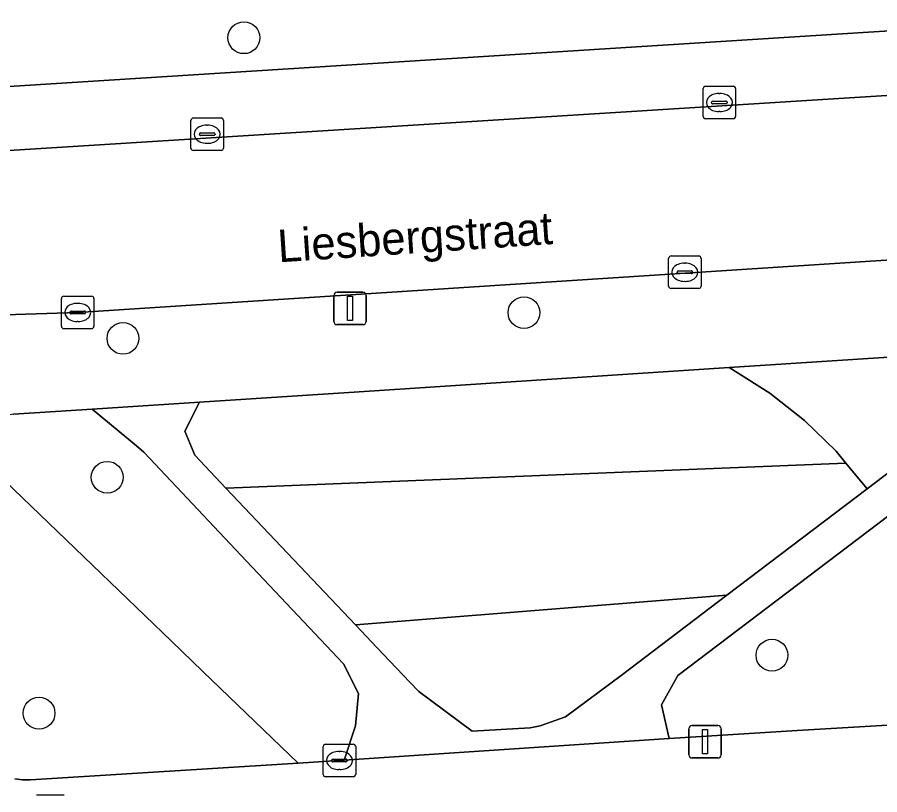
# Model space of a CAD drawing. Extents: x 159680 to 160786, y 387323 to 388340.
# Drawn here: x 160610.89 to 160637.43, y 388176.4 to 388200.32 of the extents above; entities that cross this region are included whole.
import ezdxf

# ---------------------------------------------------------------- set-up
doc = ezdxf.new("R2010")
doc.units = 0
for name, color, linetype in [('IMGEO_Boom', 7, 'Continuous'), ('IMGEO_Groenvoorziening', 7, 'Continuous'), ('IMGEO_Kolk', 7, 'Continuous'), ('IMGEO_Lichtmast', 7, 'Continuous'), ('IMGEO_Openbare_ruimte_label', 7, 'Continuous'), ('IMGEO_Parkeervlak_open', 7, 'Continuous'), ('IMGEO_Rijbaan_lokaal_open', 7, 'Continuous'), ('IMGEO_Rioolput', 7, 'Continuous'), ('IMGEO_Voetpad_open', 7, 'Continuous')]:
    doc.layers.add(name, color=color, linetype=linetype)

msp = doc.modelspace()

# ---------------------------------------------------------------- linework, layer by layer
at = {"layer": 'IMGEO_Boom'}
for centre in [(160617.866, 388199.691), (160626.483, 388191.234), (160614.145, 388190.442), (160613.66, 388186.17), (160634.115, 388180.696), (160611.564, 388178.912)]:
    msp.add_circle(centre, 0.489, dxfattribs=at)
at = {"layer": 'IMGEO_Groenvoorziening'}
for points in [[(160640.371, 388188.337), (160641.046, 388189.104), (160640.409, 388190.042), (160632.798, 388189.544), (160634.054, 388188.753), (160635.118, 388187.917), (160636.089, 388186.974), (160636.392, 388186.608), (160637.046, 388185.819), (160640.2, 388188.213)], [(160635.118, 388187.917), (160634.054, 388188.753), (160632.798, 388189.544), (160621.415, 388188.8), (160616.497, 388188.478), (160616.045, 388187.591), (160616.354, 388186.845), (160617.315, 388185.831), (160636.392, 388186.608), (160636.089, 388186.974)], [(160617.774, 388183.778), (160614.957, 388186.762), (160614.786, 388186.941), (160614.567, 388187.132), (160613.199, 388188.269), (160610.776, 388188.112), (160610.509, 388188.065), (160610.248, 388187.994), (160609.994, 388187.899), (160609.749, 388187.783), (160609.516, 388187.645), (160609.296, 388187.487), (160609.15, 388187.361), (160615.634, 388181.132), (160616.607, 388180.197), (160619.54, 388177.379), (160620.948, 388177.468), (160621.3, 388178.521), (160621.394, 388179.518), (160620.936, 388180.427)], [(160642.651, 388183.889), (160641.107, 388186.485), (160640.178, 388186.864), (160638.006, 388185.217), (160631.22, 388180.074), (160630.714, 388179.166), (160630.948, 388178.136), (160634.892, 388178.375), (160639.064, 388178.628), (160644.922, 388178.984), (160644.981, 388179.969)], [(160637.046, 388185.819), (160636.392, 388186.608), (160617.315, 388185.831), (160621.301, 388181.627), (160632.73, 388182.542)], [(160632.73, 388182.542), (160621.301, 388181.627), (160621.96, 388180.931), (160622.96, 388179.877), (160623.253, 388179.583), (160624.889, 388178.358), (160626.671, 388178.462), (160626.985, 388178.52), (160627.76, 388178.797), (160629.48, 388180.075)]]:
    msp.add_lwpolyline(points, close=True, dxfattribs=at)
msp.add_lwpolyline([(160610.815, 388176.889), (160611.057, 388176.862), (160611.301, 388176.857), (160611.469, 388176.867), (160619.54, 388177.379), (160616.607, 388180.197), (160615.634, 388181.132), (160609.15, 388187.361)], dxfattribs=at)
at = {"layer": 'IMGEO_Kolk'}
for p, q in [((160632.072, 388198.199), (160632.924, 388198.199)), ((160631.997, 388197.273), (160631.997, 388198.125)), ((160632.485, 388197.979), (160632.51, 388197.979)), ((160632.998, 388198.125), (160632.998, 388197.273)), ((160632.256, 388197.693), (160632.256, 388197.705)), ((160632.694, 388197.656), (160632.296, 388197.656)), ((160632.299, 388197.742), (160632.697, 388197.742)), ((160632.74, 388197.705), (160632.74, 388197.693)), ((160632.508, 388197.419), (160632.483, 388197.419)), ((160616.237, 388196.297), (160616.237, 388197.149)), ((160616.312, 388197.223), (160617.164, 388197.223)), ((160617.238, 388197.149), (160617.238, 388196.297)), ((160632.924, 388197.199), (160632.072, 388197.199)), ((160616.725, 388197.003), (160616.75, 388197.003)), ((160616.496, 388196.717), (160616.496, 388196.729)), ((160616.934, 388196.68), (160616.536, 388196.68)), ((160616.539, 388196.766), (160616.937, 388196.766)), ((160616.98, 388196.729), (160616.98, 388196.717)), ((160616.748, 388196.443), (160616.723, 388196.443)), ((160617.164, 388196.223), (160616.312, 388196.223)), ((160630.935, 388192.051), (160630.935, 388192.903)), ((160631.01, 388192.977), (160631.862, 388192.977)), ((160631.936, 388192.903), (160631.936, 388192.051)), ((160631.423, 388192.757), (160631.448, 388192.757)), ((160631.194, 388192.471), (160631.194, 388192.483)), ((160631.632, 388192.434), (160631.234, 388192.434)), ((160631.237, 388192.52), (160631.635, 388192.52)), ((160631.678, 388192.483), (160631.678, 388192.471)), ((160631.446, 388192.197), (160631.421, 388192.197)), ((160631.862, 388191.977), (160631.01, 388191.977)), ((160612.252, 388190.815), (160612.252, 388191.667)), ((160612.327, 388191.741), (160613.179, 388191.741)), ((160612.74, 388191.521), (160612.765, 388191.521)), ((160613.253, 388191.667), (160613.253, 388190.815)), ((160612.511, 388191.235), (160612.511, 388191.247)), ((160612.554, 388191.284), (160612.952, 388191.284)), ((160612.995, 388191.247), (160612.995, 388191.235)), ((160612.949, 388191.198), (160612.551, 388191.198)), ((160613.179, 388190.741), (160612.327, 388190.741)), ((160612.763, 388190.961), (160612.738, 388190.961)), ((160620.306, 388177.03), (160620.306, 388177.882)), ((160620.381, 388177.956), (160621.233, 388177.956)), ((160620.794, 388177.736), (160620.819, 388177.736)), ((160621.307, 388177.882), (160621.307, 388177.03)), ((160620.565, 388177.45), (160620.565, 388177.462)), ((160620.608, 388177.499), (160621.006, 388177.499)), ((160621.049, 388177.462), (160621.049, 388177.45)), ((160621.003, 388177.413), (160620.605, 388177.413)), ((160620.817, 388177.176), (160620.792, 388177.176)), ((160621.233, 388176.956), (160620.381, 388176.956))]:
    msp.add_line(p, q, dxfattribs=at)
for points in [[(160632.072, 388198.199), (160632.924, 388198.199)], [(160631.997, 388197.273), (160631.997, 388198.125)], [(160632.998, 388198.125), (160632.998, 388197.273)], [(160616.237, 388196.297), (160616.237, 388197.149)], [(160616.312, 388197.223), (160617.164, 388197.223)], [(160617.238, 388197.149), (160617.238, 388196.297)], [(160632.924, 388197.199), (160632.072, 388197.199)], [(160617.164, 388196.223), (160616.312, 388196.223)], [(160630.935, 388192.051), (160630.935, 388192.903)], [(160631.01, 388192.977), (160631.862, 388192.977)], [(160631.936, 388192.903), (160631.936, 388192.051)], [(160631.862, 388191.977), (160631.01, 388191.977)], [(160612.252, 388190.815), (160612.252, 388191.667)], [(160612.327, 388191.741), (160613.179, 388191.741)], [(160613.253, 388191.667), (160613.253, 388190.815)], [(160613.179, 388190.741), (160612.327, 388190.741)], [(160620.306, 388177.03), (160620.306, 388177.882)], [(160620.381, 388177.956), (160621.233, 388177.956)], [(160621.307, 388177.882), (160621.307, 388177.03)], [(160621.233, 388176.956), (160620.381, 388176.956)]]:
    msp.add_lwpolyline(points, dxfattribs=at)
for centre, radius, start, end in [((160632.074, 388198.123), 0.0765, 91.552, 178.448), ((160632.074, 388198.123), 0.0765, 91.552, 178.448), ((160632.922, 388198.123), 0.0765, 1.552, 88.448), ((160632.922, 388198.123), 0.0765, 1.552, 88.448), ((160632.296, 388197.702), 0.0403, 85.8775, 175.7526), ((160632.293, 388197.692), 0.0366, 178.938, 274.7102), ((160632.697, 388197.699), 0.043, 264.8664, 352.4533), ((160632.701, 388197.704), 0.0386, 1.7309, 96.639), ((160616.314, 388197.147), 0.0765, 91.552, 178.448), ((160616.314, 388197.147), 0.0765, 91.552, 178.448), ((160617.162, 388197.147), 0.0765, 1.552, 88.448), ((160617.162, 388197.147), 0.0765, 1.552, 88.448), ((160632.074, 388197.275), 0.0765, 181.552, 268.448), ((160632.074, 388197.275), 0.0765, 181.552, 268.448), ((160632.922, 388197.275), 0.0765, 271.552, 358.448), ((160632.922, 388197.275), 0.0765, 271.552, 358.448), ((160616.536, 388196.726), 0.0403, 85.8775, 175.7526), ((160616.533, 388196.716), 0.0366, 178.938, 274.7102), ((160616.937, 388196.723), 0.043, 264.8664, 352.4533), ((160616.941, 388196.728), 0.0386, 1.7309, 96.639), ((160616.314, 388196.299), 0.0765, 181.552, 268.448), ((160616.314, 388196.299), 0.0765, 181.552, 268.448), ((160617.162, 388196.299), 0.0765, 271.552, 358.448), ((160617.162, 388196.299), 0.0765, 271.552, 358.448), ((160631.012, 388192.901), 0.0765, 91.552, 178.448), ((160631.012, 388192.901), 0.0765, 91.552, 178.448), ((160631.86, 388192.901), 0.0765, 1.552, 88.448), ((160631.86, 388192.901), 0.0765, 1.552, 88.448), ((160631.234, 388192.48), 0.0403, 85.8775, 175.7526), ((160631.231, 388192.47), 0.0366, 178.938, 274.7102), ((160631.635, 388192.477), 0.043, 264.8664, 352.4533), ((160631.639, 388192.482), 0.0386, 1.7309, 96.639), ((160631.012, 388192.053), 0.0765, 181.552, 268.448), ((160631.012, 388192.053), 0.0765, 181.552, 268.448), ((160631.86, 388192.053), 0.0765, 271.552, 358.448), ((160631.86, 388192.053), 0.0765, 271.552, 358.448), ((160612.329, 388191.665), 0.0765, 91.552, 178.448), ((160612.329, 388191.665), 0.0765, 91.552, 178.448), ((160613.177, 388191.665), 0.0765, 1.552, 88.448), ((160613.177, 388191.665), 0.0765, 1.552, 88.448), ((160612.551, 388191.244), 0.0403, 85.8775, 175.7526), ((160612.956, 388191.246), 0.0386, 1.7309, 96.639), ((160612.548, 388191.234), 0.0366, 178.938, 274.7102), ((160612.952, 388191.241), 0.043, 264.8664, 352.4533), ((160612.329, 388190.817), 0.0765, 181.552, 268.448), ((160612.329, 388190.817), 0.0765, 181.552, 268.448), ((160613.177, 388190.817), 0.0765, 271.552, 358.448), ((160613.177, 388190.817), 0.0765, 271.552, 358.448), ((160620.383, 388177.88), 0.0765, 91.552, 178.448), ((160620.383, 388177.88), 0.0765, 91.552, 178.448), ((160621.231, 388177.88), 0.0765, 1.552, 88.448), ((160621.231, 388177.88), 0.0765, 1.552, 88.448), ((160620.605, 388177.459), 0.0403, 85.8775, 175.7526), ((160620.602, 388177.449), 0.0366, 178.938, 274.7102), ((160621.006, 388177.456), 0.043, 264.8664, 352.4533), ((160621.01, 388177.461), 0.0386, 1.7309, 96.639), ((160620.383, 388177.032), 0.0765, 181.552, 268.448), ((160620.383, 388177.032), 0.0765, 181.552, 268.448), ((160621.231, 388177.032), 0.0765, 271.552, 358.448), ((160621.231, 388177.032), 0.0765, 271.552, 358.448)]:
    msp.add_arc(centre, radius, start, end, dxfattribs=at)
for centre, major_axis, ratio, start_param, end_param in [((160632.484, 388197.699), (-0.387, 0.002), 0.722429, 4.712389, 7.853982), ((160632.509, 388197.699), (-0.39, 0.002), 0.717154, 1.570796, 4.712389), ((160616.724, 388196.723), (-0.387, 0.002), 0.722429, 4.712389, 7.853982), ((160616.749, 388196.723), (-0.39, 0.002), 0.717154, 1.570796, 4.712389), ((160631.422, 388192.477), (-0.387, 0.002), 0.722429, 4.712389, 7.853982), ((160631.447, 388192.477), (-0.39, 0.002), 0.717154, 1.570796, 4.712389), ((160612.739, 388191.241), (-0.387, 0.002), 0.722429, 4.712389, 7.853982), ((160612.764, 388191.241), (-0.39, 0.002), 0.717154, 1.570796, 4.712389), ((160620.793, 388177.456), (-0.387, 0.002), 0.722429, 4.712389, 7.853982), ((160620.818, 388177.456), (-0.39, 0.002), 0.717154, 1.570796, 4.712389)]:
    msp.add_ellipse(centre, major_axis=major_axis, ratio=ratio, start_param=start_param, end_param=end_param, dxfattribs=at)
at = {"layer": 'IMGEO_Lichtmast'}
for p, q in [((160620.735, 388191.865), (160621.525, 388191.865)), ((160621.525, 388191.865), (160620.735, 388191.865)), ((160620.635, 388190.965), (160620.635, 388191.765)), ((160620.635, 388191.765), (160620.635, 388190.965)), ((160621.625, 388191.765), (160621.625, 388190.965)), ((160621.625, 388190.965), (160621.625, 388191.765)), ((160621.525, 388190.865), (160620.735, 388190.865)), ((160620.735, 388190.865), (160621.525, 388190.865)), ((160631.658, 388178.533), (160632.448, 388178.533)), ((160632.448, 388178.533), (160631.658, 388178.533)), ((160631.558, 388177.633), (160631.558, 388178.433)), ((160631.558, 388178.433), (160631.558, 388177.633)), ((160632.548, 388178.433), (160632.548, 388177.633)), ((160632.548, 388177.633), (160632.548, 388178.433)), ((160632.448, 388177.533), (160631.658, 388177.533)), ((160631.658, 388177.533), (160632.448, 388177.533))]:
    msp.add_line(p, q, dxfattribs=at)
for points in [[(160621.055, 388191.74), (160621.205, 388191.74), (160621.205, 388190.99), (160621.055, 388190.99), (160621.055, 388191.74)], [(160631.978, 388178.408), (160632.128, 388178.408), (160632.128, 388177.658), (160631.978, 388177.658), (160631.978, 388178.408)]]:
    msp.add_lwpolyline(points, dxfattribs=at)
for centre, start, end in [((160620.735, 388191.765), 90, 180), ((160620.735, 388191.765), 90, 180), ((160621.525, 388191.765), 0, 90), ((160621.525, 388191.765), 360, 90), ((160620.735, 388190.965), 180, 270), ((160620.735, 388190.965), 180, 270), ((160621.525, 388190.965), 270, 0), ((160621.525, 388190.965), 270, 0), ((160631.658, 388178.433), 90, 180), ((160631.658, 388178.433), 90, 180), ((160632.448, 388178.433), 0, 90), ((160632.448, 388178.433), 360, 90), ((160631.658, 388177.633), 180, 270), ((160631.658, 388177.633), 180, 270), ((160632.448, 388177.633), 270, 0), ((160632.448, 388177.633), 270, 0)]:
    msp.add_arc(centre, 0.1, start, end, dxfattribs=at)
at = {"layer": 'IMGEO_Parkeervlak_open'}
for points in [[(160644.386, 388200.322), (160599.272, 388197.474)], [(160600.475, 388195.589), (160648.127, 388198.57)]]:
    msp.add_lwpolyline(points, dxfattribs=at)
at = {"layer": 'IMGEO_Rijbaan_lokaal_open'}
for points in [[(160651.253, 388193.731), (160650.946, 388198.731), (160648.127, 388198.57), (160600.475, 388195.589)], [(160610.516, 388191.164), (160612.753, 388191.241), (160651.253, 388193.731)]]:
    msp.add_lwpolyline(points, dxfattribs=at)
at = {"layer": 'IMGEO_Rioolput'}
msp.add_line((160611.483, 388176.402), (160612.335, 388176.402), dxfattribs=at)
msp.add_lwpolyline([(160611.483, 388176.402), (160612.335, 388176.402)], dxfattribs=at)
at = {"layer": 'IMGEO_Voetpad_open'}
for points in [[(160599.272, 388197.474), (160644.386, 388200.322)], [(160652.366, 388193.767), (160651.253, 388193.731), (160612.753, 388191.241), (160610.516, 388191.164)], [(160610.776, 388188.112), (160613.199, 388188.269), (160616.497, 388188.478), (160621.415, 388188.8), (160632.798, 388189.544), (160640.409, 388190.042)], [(160640.2, 388188.213), (160637.046, 388185.819), (160632.73, 388182.542), (160629.48, 388180.075), (160627.76, 388178.797), (160626.985, 388178.52), (160626.671, 388178.462), (160624.889, 388178.358), (160623.253, 388179.583), (160622.96, 388179.877), (160621.96, 388180.931), (160621.301, 388181.627), (160617.315, 388185.831), (160616.354, 388186.845), (160616.045, 388187.591), (160616.497, 388188.478), (160613.199, 388188.269), (160614.567, 388187.132), (160614.786, 388186.941), (160614.957, 388186.762), (160617.774, 388183.778), (160620.936, 388180.427), (160621.394, 388179.518), (160621.3, 388178.521), (160620.948, 388177.468), (160630.948, 388178.136), (160630.714, 388179.166), (160631.22, 388180.074), (160638.006, 388185.217)], [(160639.064, 388178.628), (160634.892, 388178.375), (160630.948, 388178.136), (160620.948, 388177.468), (160619.54, 388177.379), (160611.469, 388176.867), (160611.301, 388176.857), (160611.057, 388176.862), (160610.815, 388176.889)]]:
    msp.add_lwpolyline(points, dxfattribs=at)

# ---------------------------------------------------------------- texts
at = {"layer": 'IMGEO_Openbare_ruimte_label'}
msp.add_text('Liesbergstraat', height=1, rotation=3.8407, dxfattribs=at).set_placement((160618.936, 388192.78))

doc.saveas('drawing.dxf')
